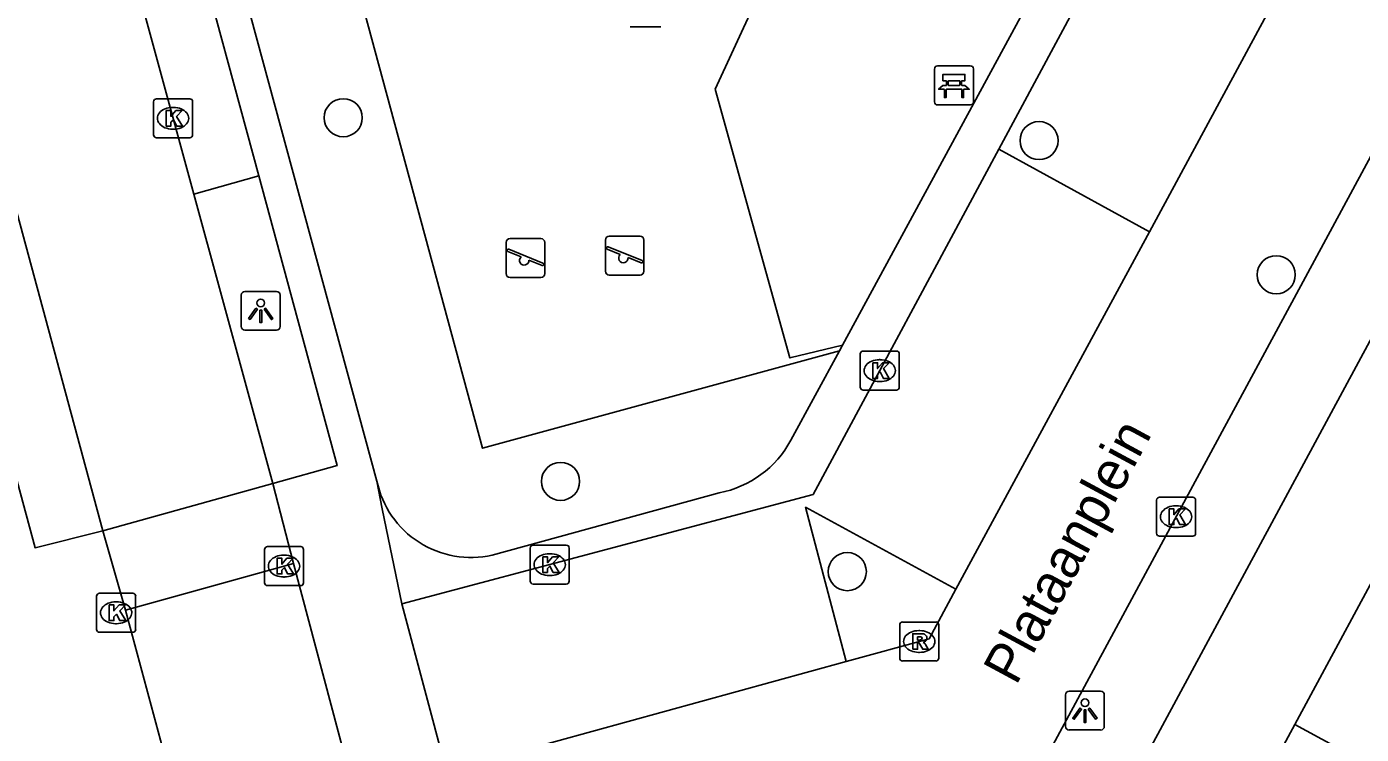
# Model space of a CAD drawing. Extents: x 159265 to 160143, y 383413 to 384319.
# Drawn here: x 159811.32 to 159845.54, y 383824.04 to 383842.19 of the extents above; entities that cross this region are included whole.
import ezdxf

# ---------------------------------------------------------------- set-up
doc = ezdxf.new("R2010")
doc.units = 0
for name, color, linetype in [('IMGEO_Bank', 7, 'Continuous'), ('IMGEO_Boom', 7, 'Continuous'), ('IMGEO_Groenvoorziening', 7, 'Continuous'), ('IMGEO_Kolk', 7, 'Continuous'), ('IMGEO_Lichtpunt', 7, 'Continuous'), ('IMGEO_Openbare_ruimte_label', 7, 'Continuous'), ('IMGEO_Pand', 7, 'Continuous'), ('IMGEO_Parkeervlak_open', 7, 'Continuous'), ('IMGEO_Rijbaan_lokaal_open', 7, 'Continuous'), ('IMGEO_Rioolput', 7, 'Continuous'), ('IMGEO_Speelvoorziening', 7, 'Continuous'), ('IMGEO_Voetpad_open', 7, 'Continuous')]:
    doc.layers.add(name, color=color, linetype=linetype)

msp = doc.modelspace()

# ---------------------------------------------------------------- linework, layer by layer
at = {"layer": 'IMGEO_Bank'}
for p, q in [((159834.598, 383840.263), (159834.598, 383841.104)), ((159834.598, 383841.104), (159834.598, 383840.263)), ((159834.673, 383841.188), (159835.514, 383841.188)), ((159835.514, 383841.188), (159834.673, 383841.188)), ((159835.598, 383841.113), (159835.598, 383840.272)), ((159835.598, 383840.272), (159835.598, 383841.113)), ((159835.295, 383840.586), (159834.902, 383840.586)), ((159834.907, 383840.694), (159834.907, 383840.8)), ((159834.951, 383840.8), (159834.951, 383840.694)), ((159835.239, 383840.806), (159834.957, 383840.806)), ((159834.957, 383840.688), (159835.239, 383840.688)), ((159835.245, 383840.694), (159835.245, 383840.8)), ((159835.289, 383840.8), (159835.289, 383840.694)), ((159835.523, 383840.188), (159834.682, 383840.188)), ((159834.682, 383840.188), (159835.523, 383840.188))]:
    msp.add_line(p, q, dxfattribs=at)
for points in [[(159834.901, 383840.806), (159834.815, 383840.806), (159834.815, 383840.967), (159835.378, 383840.967), (159835.378, 383840.806), (159835.295, 383840.806)], [(159834.845, 383840.586), (159834.703, 383840.586), (159834.815, 383840.688), (159834.901, 383840.688)], [(159834.895, 383840.579), (159834.895, 383840.372), (159834.852, 383840.372), (159834.852, 383840.579)], [(159835.295, 383840.688), (159835.378, 383840.688), (159835.49, 383840.586), (159835.351, 383840.586)], [(159835.345, 383840.579), (159835.345, 383840.372), (159835.301, 383840.372), (159835.301, 383840.579)]]:
    msp.add_lwpolyline(points, dxfattribs=at)
for centre, radius, start, end in [((159834.676, 383841.11), 0.0779, 92.4484, 184.2845), ((159834.676, 383841.11), 0.0779, 92.4484, 184.2845), ((159835.52, 383841.11), 0.0779, 2.4484, 94.2845), ((159835.52, 383841.11), 0.0779, 2.4484, 94.2845), ((159834.845, 383840.579), 0.00671, 2.8957, 87.1043), ((159834.902, 383840.579), 0.00671, 92.8957, 177.1043), ((159834.9, 383840.799), 0.00671, 2.8957, 87.1043), ((159834.9, 383840.695), 0.00671, 272.8957, 357.1043), ((159834.957, 383840.799), 0.00671, 92.8957, 177.1043), ((159834.957, 383840.695), 0.00671, 182.8957, 267.1043), ((159835.239, 383840.799), 0.00671, 2.8957, 87.1043), ((159835.239, 383840.695), 0.00671, 272.8957, 357.1043), ((159835.296, 383840.799), 0.00671, 92.8957, 177.1043), ((159835.296, 383840.695), 0.00671, 182.8957, 267.1043), ((159835.294, 383840.579), 0.00671, 2.8957, 87.1043), ((159835.351, 383840.579), 0.00671, 92.8957, 177.1043), ((159834.676, 383840.266), 0.0779, 182.4484, 274.2845), ((159834.676, 383840.266), 0.0779, 182.4484, 274.2845), ((159835.52, 383840.266), 0.0779, 272.4484, 4.2845), ((159835.52, 383840.266), 0.0779, 272.4484, 4.2845)]:
    msp.add_arc(centre, radius, start, end, dxfattribs=at)
at = {"layer": 'IMGEO_Boom'}
for centre in [(159819.433, 383839.857), (159837.279, 383839.27), (159843.361, 383835.827), (159825.007, 383830.525), (159832.36, 383828.21)]:
    msp.add_circle(centre, 0.489, dxfattribs=at)
at = {"layer": 'IMGEO_Groenvoorziening'}
msp.add_lwpolyline([(159832.16, 383833.878), (159823.007, 383831.376), (159817.412, 383852.058), (159819.695, 383852.659)], dxfattribs=at)
at = {"layer": 'IMGEO_Kolk'}
for p, q in [((159814.569, 383839.417), (159814.569, 383840.269)), ((159814.644, 383840.343), (159815.496, 383840.343)), ((159815.57, 383840.269), (159815.57, 383839.417)), ((159815.057, 383840.123), (159815.082, 383840.123)), ((159815.08, 383839.563), (159815.055, 383839.563)), ((159815.496, 383839.343), (159814.644, 383839.343)), ((159832.693, 383832.943), (159832.693, 383833.795)), ((159832.768, 383833.869), (159833.62, 383833.869)), ((159833.694, 383833.795), (159833.694, 383832.943)), ((159833.181, 383833.649), (159833.206, 383833.649)), ((159833.204, 383833.089), (159833.179, 383833.089)), ((159833.62, 383832.869), (159832.768, 383832.869)), ((159840.293, 383829.193), (159840.293, 383830.045)), ((159840.368, 383830.119), (159841.22, 383830.119)), ((159841.294, 383830.045), (159841.294, 383829.193)), ((159840.781, 383829.899), (159840.806, 383829.899)), ((159840.804, 383829.339), (159840.779, 383829.339)), ((159841.22, 383829.119), (159840.368, 383829.119)), ((159817.415, 383827.926), (159817.415, 383828.778)), ((159817.49, 383828.852), (159818.342, 383828.852)), ((159817.903, 383828.632), (159817.928, 383828.632)), ((159818.416, 383828.778), (159818.416, 383827.926)), ((159824.228, 383827.964), (159824.228, 383828.816)), ((159824.303, 383828.89), (159825.155, 383828.89)), ((159824.716, 383828.67), (159824.741, 383828.67)), ((159825.229, 383828.816), (159825.229, 383827.964)), ((159817.926, 383828.072), (159817.901, 383828.072)), ((159825.155, 383827.89), (159824.303, 383827.89)), ((159824.739, 383828.11), (159824.714, 383828.11)), ((159813.109, 383826.728), (159813.109, 383827.58)), ((159813.184, 383827.654), (159814.036, 383827.654)), ((159814.11, 383827.58), (159814.11, 383826.728)), ((159818.342, 383827.852), (159817.49, 383827.852)), ((159813.597, 383827.434), (159813.622, 383827.434)), ((159813.62, 383826.874), (159813.595, 383826.874)), ((159814.036, 383826.654), (159813.184, 383826.654))]:
    msp.add_line(p, q, dxfattribs=at)
for points in [[(159814.569, 383839.417), (159814.569, 383840.269)], [(159814.644, 383840.343), (159815.496, 383840.343)], [(159815.57, 383840.269), (159815.57, 383839.417)], [(159814.89, 383840.043), (159815.013, 383840.043), (159815.013, 383839.892), (159815.143, 383840.043), (159815.307, 383840.043), (159815.161, 383839.892), (159815.314, 383839.643), (159815.162, 383839.643), (159815.077, 383839.807), (159815.013, 383839.74), (159815.013, 383839.643), (159814.89, 383839.643), (159814.89, 383840.043)], [(159815.496, 383839.343), (159814.644, 383839.343)], [(159832.693, 383832.943), (159832.693, 383833.795)], [(159832.768, 383833.869), (159833.62, 383833.869)], [(159833.694, 383833.795), (159833.694, 383832.943)], [(159833.014, 383833.569), (159833.137, 383833.569), (159833.137, 383833.418), (159833.267, 383833.569), (159833.431, 383833.569), (159833.285, 383833.418), (159833.438, 383833.169), (159833.286, 383833.169), (159833.201, 383833.333), (159833.137, 383833.266), (159833.137, 383833.169), (159833.014, 383833.169), (159833.014, 383833.569)], [(159833.62, 383832.869), (159832.768, 383832.869)], [(159840.293, 383829.193), (159840.293, 383830.045)], [(159840.368, 383830.119), (159841.22, 383830.119)], [(159841.294, 383830.045), (159841.294, 383829.193)], [(159840.614, 383829.819), (159840.737, 383829.819), (159840.737, 383829.668), (159840.867, 383829.819), (159841.031, 383829.819), (159840.885, 383829.668), (159841.038, 383829.419), (159840.886, 383829.419), (159840.801, 383829.583), (159840.737, 383829.516), (159840.737, 383829.419), (159840.614, 383829.419), (159840.614, 383829.819)], [(159841.22, 383829.119), (159840.368, 383829.119)], [(159817.415, 383827.926), (159817.415, 383828.778)], [(159817.49, 383828.852), (159818.342, 383828.852)], [(159818.416, 383828.778), (159818.416, 383827.926)], [(159824.228, 383827.964), (159824.228, 383828.816)], [(159824.303, 383828.89), (159825.155, 383828.89)], [(159824.549, 383828.59), (159824.672, 383828.59), (159824.672, 383828.439), (159824.802, 383828.59), (159824.966, 383828.59), (159824.82, 383828.439), (159824.973, 383828.19), (159824.821, 383828.19), (159824.736, 383828.354), (159824.672, 383828.287), (159824.672, 383828.19), (159824.549, 383828.19), (159824.549, 383828.59)], [(159825.229, 383828.816), (159825.229, 383827.964)], [(159817.736, 383828.552), (159817.859, 383828.552), (159817.859, 383828.401), (159817.989, 383828.552), (159818.153, 383828.552), (159818.007, 383828.401), (159818.16, 383828.152), (159818.008, 383828.152), (159817.923, 383828.316), (159817.859, 383828.249), (159817.859, 383828.152), (159817.736, 383828.152), (159817.736, 383828.552)], [(159825.155, 383827.89), (159824.303, 383827.89)], [(159813.109, 383826.728), (159813.109, 383827.58)], [(159813.184, 383827.654), (159814.036, 383827.654)], [(159814.11, 383827.58), (159814.11, 383826.728)], [(159818.342, 383827.852), (159817.49, 383827.852)], [(159813.43, 383827.354), (159813.553, 383827.354), (159813.553, 383827.203), (159813.683, 383827.354), (159813.847, 383827.354), (159813.701, 383827.203), (159813.854, 383826.954), (159813.702, 383826.954), (159813.617, 383827.118), (159813.553, 383827.051), (159813.553, 383826.954), (159813.43, 383826.954), (159813.43, 383827.354)], [(159814.036, 383826.654), (159813.184, 383826.654)]]:
    msp.add_lwpolyline(points, dxfattribs=at)
for centre, start, end in [((159814.646, 383840.267), 91.552, 178.448), ((159814.646, 383840.267), 91.552, 178.448), ((159815.494, 383840.267), 1.552, 88.448), ((159815.494, 383840.267), 1.552, 88.448), ((159814.646, 383839.419), 181.552, 268.448), ((159814.646, 383839.419), 181.552, 268.448), ((159815.494, 383839.419), 271.552, 358.448), ((159815.494, 383839.419), 271.552, 358.448), ((159832.77, 383833.793), 91.552, 178.448), ((159832.77, 383833.793), 91.552, 178.448), ((159833.618, 383833.793), 1.552, 88.448), ((159833.618, 383833.793), 1.552, 88.448), ((159832.77, 383832.945), 181.552, 268.448), ((159832.77, 383832.945), 181.552, 268.448), ((159833.618, 383832.945), 271.552, 358.448), ((159833.618, 383832.945), 271.552, 358.448), ((159840.37, 383830.043), 91.552, 178.448), ((159840.37, 383830.043), 91.552, 178.448), ((159841.218, 383830.043), 1.552, 88.448), ((159841.218, 383830.043), 1.552, 88.448), ((159840.37, 383829.195), 181.552, 268.448), ((159840.37, 383829.195), 181.552, 268.448), ((159841.218, 383829.195), 271.552, 358.448), ((159841.218, 383829.195), 271.552, 358.448), ((159817.492, 383828.776), 91.552, 178.448), ((159817.492, 383828.776), 91.552, 178.448), ((159818.34, 383828.776), 1.552, 88.448), ((159818.34, 383828.776), 1.552, 88.448), ((159824.305, 383828.814), 91.552, 178.448), ((159824.305, 383828.814), 91.552, 178.448), ((159825.153, 383828.814), 1.552, 88.448), ((159825.153, 383828.814), 1.552, 88.448), ((159817.492, 383827.928), 181.552, 268.448), ((159817.492, 383827.928), 181.552, 268.448), ((159818.34, 383827.928), 271.552, 358.448), ((159818.34, 383827.928), 271.552, 358.448), ((159824.305, 383827.966), 181.552, 268.448), ((159824.305, 383827.966), 181.552, 268.448), ((159825.153, 383827.966), 271.552, 358.448), ((159825.153, 383827.966), 271.552, 358.448), ((159813.186, 383827.578), 91.552, 178.448), ((159813.186, 383827.578), 91.552, 178.448), ((159814.034, 383827.578), 1.552, 88.448), ((159814.034, 383827.578), 1.552, 88.448), ((159813.186, 383826.73), 181.552, 268.448), ((159813.186, 383826.73), 181.552, 268.448), ((159814.034, 383826.73), 271.552, 358.448), ((159814.034, 383826.73), 271.552, 358.448)]:
    msp.add_arc(centre, 0.0765, start, end, dxfattribs=at)
for centre, major_axis, ratio, start_param, end_param in [((159815.056, 383839.843), (-0.387, 0.002), 0.722429, 4.712389, 7.853982), ((159815.081, 383839.843), (-0.39, 0.002), 0.717154, 1.570796, 4.712389), ((159833.18, 383833.369), (-0.387, 0.002), 0.722429, 4.712389, 7.853982), ((159833.205, 383833.369), (-0.39, 0.002), 0.717154, 1.570796, 4.712389), ((159840.78, 383829.619), (-0.387, 0.002), 0.722429, 4.712389, 7.853982), ((159840.805, 383829.619), (-0.39, 0.002), 0.717154, 1.570796, 4.712389), ((159817.902, 383828.352), (-0.387, 0.002), 0.722429, 4.712389, 7.853982), ((159817.927, 383828.352), (-0.39, 0.002), 0.717154, 1.570796, 4.712389), ((159824.715, 383828.39), (-0.387, 0.002), 0.722429, 4.712389, 7.853982), ((159824.74, 383828.39), (-0.39, 0.002), 0.717154, 1.570796, 4.712389), ((159813.596, 383827.154), (-0.387, 0.002), 0.722429, 4.712389, 7.853982), ((159813.621, 383827.154), (-0.39, 0.002), 0.717154, 1.570796, 4.712389)]:
    msp.add_ellipse(centre, major_axis=major_axis, ratio=ratio, start_param=start_param, end_param=end_param, dxfattribs=at)
at = {"layer": 'IMGEO_Lichtpunt'}
for p, q in [((159817.721, 383835.401), (159816.913, 383835.401)), ((159817.721, 383835.401), (159816.913, 383835.401)), ((159816.819, 383835.306), (159816.819, 383834.499)), ((159816.819, 383835.306), (159816.819, 383834.499)), ((159817.815, 383834.499), (159817.815, 383835.306)), ((159817.815, 383834.499), (159817.815, 383835.306)), ((159816.913, 383834.405), (159817.721, 383834.405)), ((159816.913, 383834.405), (159817.721, 383834.405)), ((159838.858, 383825.142), (159838.05, 383825.142)), ((159838.858, 383825.142), (159838.05, 383825.142)), ((159837.956, 383825.047), (159837.956, 383824.24)), ((159837.956, 383825.047), (159837.956, 383824.24)), ((159838.952, 383824.24), (159838.952, 383825.047)), ((159838.952, 383824.24), (159838.952, 383825.047)), ((159838.05, 383824.146), (159838.858, 383824.146)), ((159838.05, 383824.146), (159838.858, 383824.146))]:
    msp.add_line(p, q, dxfattribs=at)
for points in [[(159817.193, 383834.97), (159817.232, 383834.942), (159817.044, 383834.68), (159817.006, 383834.707), (159817.193, 383834.97)], [(159817.295, 383834.922), (159817.342, 383834.922), (159817.342, 383834.6), (159817.295, 383834.6), (159817.295, 383834.922)], [(159817.405, 383834.942), (159817.443, 383834.969), (159817.63, 383834.707), (159817.591, 383834.679), (159817.405, 383834.942)], [(159838.33, 383824.711), (159838.369, 383824.683), (159838.181, 383824.421), (159838.143, 383824.448), (159838.33, 383824.711)], [(159838.432, 383824.663), (159838.479, 383824.663), (159838.479, 383824.341), (159838.432, 383824.341), (159838.432, 383824.663)], [(159838.542, 383824.683), (159838.58, 383824.71), (159838.767, 383824.448), (159838.728, 383824.42), (159838.542, 383824.683)]]:
    msp.add_lwpolyline(points, dxfattribs=at)
for centre in [(159817.318, 383835.104), (159838.455, 383824.845)]:
    msp.add_circle(centre, 0.0994, dxfattribs=at)
for centre, start, end in [((159816.913, 383835.306), 90, 180), ((159816.913, 383835.306), 90, 180), ((159817.721, 383835.306), 0, 90), ((159817.721, 383835.306), 0, 90), ((159816.913, 383834.499), 180, 270), ((159816.913, 383834.499), 180, 270), ((159817.721, 383834.499), 270, 0), ((159817.721, 383834.499), 270, 360), ((159838.05, 383825.047), 90, 180), ((159838.05, 383825.047), 90, 180), ((159838.858, 383825.047), 0, 90), ((159838.858, 383825.047), 0, 90), ((159838.05, 383824.24), 180, 270), ((159838.05, 383824.24), 180, 270), ((159838.858, 383824.24), 270, 0), ((159838.858, 383824.24), 270, 360)]:
    msp.add_arc(centre, 0.0946, start, end, dxfattribs=at)
at = {"layer": 'IMGEO_Pand'}
for points in [[(159843.839, 383824.287), (159846.533, 383829.279)], [(159843.839, 383824.287), (159841.055, 383819.128), (159843.414, 383817.856), (159842.6, 383816.347)], [(159857.29, 383816.97), (159843.839, 383824.287)]]:
    msp.add_lwpolyline(points, dxfattribs=at)
at = {"layer": 'IMGEO_Parkeervlak_open'}
for points in [[(159836.244, 383839.05), (159840.11, 383836.928)], [(159815.601, 383837.899), (159817.266, 383838.369)]]:
    msp.add_lwpolyline(points, dxfattribs=at)
at = {"layer": 'IMGEO_Rijbaan_lokaal_open'}
for points in [[(159813.268, 383829.254), (159805.711, 383857.248)], [(159854.11, 383854.314), (159837.523, 383823.55), (159824.545, 383820.045)], [(159812.114, 383850.695), (159815.601, 383837.899)], [(159845.087, 383846.16), (159840.11, 383836.928)], [(159815.601, 383837.899), (159817.626, 383830.468)], [(159840.11, 383836.928), (159835.147, 383827.758)], [(159817.626, 383830.468), (159813.268, 383829.254)], [(159818.156, 383828.416), (159813.846, 383827.217)], [(159818.156, 383828.416), (159821.238, 383816.833)], [(159835.147, 383827.758), (159834.459, 383826.486), (159832.331, 383825.901)], [(159811.373, 383822.538), (159814.865, 383823.438), (159813.846, 383827.217)], [(159832.331, 383825.901), (159822.082, 383823.083)]]:
    msp.add_lwpolyline(points, dxfattribs=at)
at = {"layer": 'IMGEO_Rioolput'}
for p, q in [((159833.704, 383825.991), (159833.704, 383826.843)), ((159833.779, 383826.917), (159834.631, 383826.917)), ((159834.705, 383826.843), (159834.705, 383825.991)), ((159834.192, 383826.697), (159834.217, 383826.697)), ((159834.631, 383825.917), (159833.779, 383825.917)), ((159834.215, 383826.137), (159834.19, 383826.137))]:
    msp.add_line(p, q, dxfattribs=at)
for points in [[(159833.704, 383825.991), (159833.704, 383826.843)], [(159833.779, 383826.917), (159834.631, 383826.917)], [(159834.705, 383826.843), (159834.705, 383825.991)], [(159834.293, 383826.615), (159834.041, 383826.617), (159834.041, 383826.217)], [(159834.219, 383826.536), (159834.165, 383826.536), (159834.165, 383826.455)], [(159834.041, 383826.217), (159834.165, 383826.217), (159834.165, 383826.379), (159834.176, 383826.379)], [(159834.165, 383826.455), (159834.217, 383826.455)], [(159834.223, 383826.35), (159834.294, 383826.217), (159834.434, 383826.217), (159834.369, 383826.343)], [(159834.631, 383825.917), (159833.779, 383825.917)]]:
    msp.add_lwpolyline(points, dxfattribs=at)
for centre, radius, start, end in [((159833.781, 383826.841), 0.0765, 91.552, 178.448), ((159833.781, 383826.841), 0.0765, 91.552, 178.448), ((159834.629, 383826.841), 0.0765, 1.552, 88.448), ((159834.629, 383826.841), 0.0765, 1.552, 88.448), ((159834.225, 383826.44), 0.0964, 77.0061, 93.1865), ((159834.239, 383826.497), 0.0378, 276.6634, 79.6772), ((159834.292, 383826.505), 0.109, 350.3612, 89.416), ((159834.175, 383826.326), 0.0533, 26.0293, 88.6989), ((159834.201, 383826.644), 0.19, 274.7715, 282.9687), ((159834.29, 383826.505), 0.112, 277.5842, 350.9817), ((159834.274, 383826.29), 0.108, 29.5134, 73.7905), ((159833.781, 383825.993), 0.0765, 181.552, 268.448), ((159833.781, 383825.993), 0.0765, 181.552, 268.448), ((159834.629, 383825.993), 0.0765, 271.552, 358.448), ((159834.629, 383825.993), 0.0765, 271.552, 358.448)]:
    msp.add_arc(centre, radius, start, end, dxfattribs=at)
for centre, major_axis, ratio, start_param, end_param in [((159834.191, 383826.417), (-0.387, 0.002), 0.722429, 4.712389, 7.853982), ((159834.216, 383826.417), (-0.39, 0.002), 0.717154, 1.570796, 4.712389)]:
    msp.add_ellipse(centre, major_axis=major_axis, ratio=ratio, start_param=start_param, end_param=end_param, dxfattribs=at)
at = {"layer": 'IMGEO_Speelvoorziening'}
for p, q in [((159827.578, 383842.193), (159826.788, 383842.193)), ((159826.788, 383842.193), (159827.578, 383842.193)), ((159826.256, 383836.818), (159827.046, 383836.818)), ((159827.046, 383836.818), (159826.256, 383836.818)), ((159823.611, 383835.856), (159823.611, 383836.656)), ((159823.611, 383836.656), (159823.611, 383835.856)), ((159823.68, 383836.481), (159824.556, 383836.128)), ((159823.711, 383836.756), (159824.501, 383836.756)), ((159824.501, 383836.756), (159823.711, 383836.756)), ((159824.601, 383836.656), (159824.601, 383835.856)), ((159824.601, 383835.856), (159824.601, 383836.656)), ((159826.156, 383835.918), (159826.156, 383836.718)), ((159826.156, 383836.718), (159826.156, 383835.918)), ((159826.539, 383836.346), (159826.2, 383836.483)), ((159826.225, 383836.543), (159827.101, 383836.19)), ((159827.146, 383836.718), (159827.146, 383835.918)), ((159827.146, 383835.918), (159827.146, 383836.718)), ((159823.994, 383836.284), (159823.655, 383836.421)), ((159824.532, 383836.068), (159824.192, 383836.205)), ((159827.077, 383836.13), (159826.737, 383836.267)), ((159824.501, 383835.756), (159823.711, 383835.756)), ((159823.711, 383835.756), (159824.501, 383835.756)), ((159827.046, 383835.818), (159826.256, 383835.818)), ((159826.256, 383835.818), (159827.046, 383835.818))]:
    msp.add_line(p, q, dxfattribs=at)
for centre, radius, start, end in [((159826.256, 383836.718), 0.1, 90, 180), ((159826.256, 383836.718), 0.1, 90, 180), ((159827.046, 383836.718), 0.1, 0, 90), ((159827.046, 383836.718), 0.1, 360, 90), ((159823.711, 383836.656), 0.1, 90, 180), ((159823.711, 383836.656), 0.1, 90, 180), ((159823.668, 383836.451), 0.0327, 68.078, 248.078), ((159824.501, 383836.656), 0.1, 0, 90), ((159824.501, 383836.656), 0.1, 360, 90), ((159826.213, 383836.513), 0.0327, 68.078, 248.078), ((159824.073, 383836.194), 0.12, 130.9928, 5.1632), ((159824.544, 383836.098), 0.0327, 248.078, 68.078), ((159826.618, 383836.256), 0.12, 130.9928, 5.1632), ((159827.089, 383836.16), 0.0327, 248.078, 68.078), ((159823.711, 383835.856), 0.1, 180, 270), ((159823.711, 383835.856), 0.1, 180, 270), ((159824.501, 383835.856), 0.1, 270, 0), ((159824.501, 383835.856), 0.1, 270, 0), ((159826.256, 383835.918), 0.1, 180, 270), ((159826.256, 383835.918), 0.1, 180, 270), ((159827.046, 383835.918), 0.1, 270, 0), ((159827.046, 383835.918), 0.1, 270, 0)]:
    msp.add_arc(centre, radius, start, end, dxfattribs=at)
at = {"layer": 'IMGEO_Voetpad_open'}
for points in [[(159813.268, 383829.254), (159811.53, 383828.823), (159803.983, 383856.776), (159805.711, 383857.248)], [(159832.236, 383834.018), (159830.889, 383833.695), (159828.975, 383840.594), (159831.532, 383846.136), (159830.58, 383849.746), (159832.31, 383850.222), (159830.972, 383855.356), (159836.528, 383856.898), (159842.519, 383852.999)], [(159856.103, 383853.317), (159839.043, 383821.661), (159826.175, 383818.139), (159825.07, 383817.837)], [(159820.298, 383830.529), (159814.597, 383851.567)], [(159813.801, 383851.172), (159817.266, 383838.369)], [(159836.244, 383839.05), (159841.179, 383848.236)], [(159837.128, 383843.044), (159832.236, 383834.018)], [(159820.938, 383827.383), (159831.484, 383830.189), (159836.244, 383839.05)], [(159817.266, 383838.369), (159819.279, 383830.929), (159817.626, 383830.468)], [(159832.16, 383833.878), (159830.912, 383831.586)], [(159832.236, 383834.018), (159832.16, 383833.878)], [(159817.626, 383830.468), (159818.156, 383828.416)], [(159820.298, 383830.529), (159820.428, 383829.823), (159820.938, 383827.383)], [(159829.074, 383830.233), (159823.256, 383828.633)], [(159832.331, 383825.901), (159831.291, 383829.862), (159835.147, 383827.758)], [(159813.846, 383827.217), (159813.268, 383829.254)], [(159822.082, 383823.083), (159820.938, 383827.383)]]:
    msp.add_lwpolyline(points, dxfattribs=at)
for centre, radius, start, end in [((159828.586, 383832.821), 2.634, 280.6861, 332.0294), ((159822.711, 383831.038), 2.466, 191.9129, 282.7695)]:
    msp.add_arc(centre, radius, start, end, dxfattribs=at)

# ---------------------------------------------------------------- texts
at = {"layer": 'IMGEO_Openbare_ruimte_label'}
msp.add_text('Plataanplein', height=1, rotation=61.641, dxfattribs=at).set_placement((159836.689, 383825.267))

doc.saveas('drawing.dxf')
